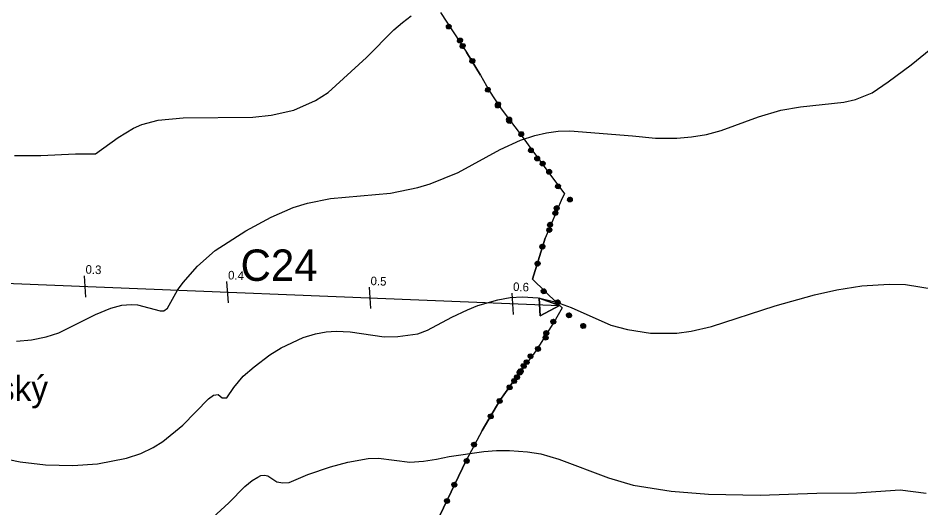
# Model space of a CAD drawing. Extents: x -645676 to -642474, y -1077513 to -1072613.
# Drawn here: x -643720 to -643086, y -1075781 to -1075438 of the extents above; entities that cross this region are included whole.
import ezdxf

# ---------------------------------------------------------------- set-up
doc = ezdxf.new("R2010")
doc.units = 0
for name, color, linetype in [('katastr_ln___zem____popis', 7, 'Continuous'), ('KULTURY_STAV', 7, 'Continuous'), ('OBVOD_PU', 7, 'Continuous'), ('PC_NAVRH', 7, 'Continuous'), ('PC_POPIS_NAVRH', 7, 'Continuous'), ('PC_STAN_NAVRH', 7, 'Continuous'), ('SPRAV_HR_STAV', 7, 'Continuous'), ('VRSTEVNICE', 7, 'Continuous'), ('Vrstevnice_z_kladn_', 7, 'Continuous')]:
    doc.layers.add(name, color=color, linetype=linetype)

# ---------------------------------------------------------------- blocks, each defined once
blk = doc.blocks.new('$944')
blk.add_line((0, 1.5), (0, -1.5))
blk = doc.blocks.new('$920')
for points in [[(0, 0), (-2.8, 1.25), (-2.8, -1.25), (0, 0)], [(-2.8, 1.25), (0, 0), (-2.8, -1.25), (-2.8, 1.25)]]:
    blk.add_lwpolyline(points)
blk = doc.blocks.new('2$0620')
for points in [[(-1.07, 0.32), (-0.88, 0.13), (-0.88, -0.14), (-1.07, -0.33), (-1.34, -0.33), (-1.53, -0.14), (-1.53, 0.13), (-1.34, 0.32), (-1.07, 0.32), (-1.08, 0.28), (-1.32, 0.28), (-1.4, 0.2), (-1, 0.2), (-0.92, 0.12), (-1.48, 0.12), (-1.48, 0.04), (-0.92, 0.04), (-0.92, -0.04), (-1.48, -0.04), (-1.48, -0.12), (-0.92, -0.12), (-1, -0.2), (-1.4, -0.2), (-1.32, -0.28), (-1.08, -0.28)], [(1.43, 0.32), (1.62, 0.13), (1.62, -0.14), (1.43, -0.33), (1.16, -0.33), (0.97, -0.14), (0.97, 0.13), (1.16, 0.32), (1.43, 0.32), (1.4, 0.28), (1.16, 0.28), (1.08, 0.2), (1.48, 0.2), (1.56, 0.12), (1, 0.12), (1, 0.04), (1.56, 0.04), (1.56, -0.04), (1, -0.04), (1, -0.12), (1.56, -0.12), (1.48, -0.2), (1.08, -0.2), (1.16, -0.28), (1.4, -0.28)]]:
    blk.add_lwpolyline(points)

msp = doc.modelspace()

# ---------------------------------------------------------------- linework, layer by layer
at = {"layer": 'KULTURY_STAV'}
msp.add_lwpolyline([(-643423.39, -1075434.15), (-643405.02, -1075461.99), (-643395.38, -1075478.12), (-643388.93, -1075489.42), (-643381.57, -1075500.71), (-643366.2, -1075521.12), (-643361.95, -1075527), (-643347.35, -1075546.48), (-643336.38, -1075561.21), (-643337.94, -1075564.41), (-643349.97, -1075592.46), (-643358.84, -1075621.15), (-643341.28, -1075638.17), (-643338.03, -1075641.17), (-643342.75, -1075649.35), (-643355.79, -1075670.31), (-643357.77, -1075672.97), (-643369.66, -1075689.01), (-643373.71, -1075694.94), (-643381.66, -1075706.17), (-643394.08, -1075727.06), (-643405.33, -1075748.28), (-643423.89, -1075786.78)], dxfattribs=at)
at = {"layer": 'OBVOD_PU'}
msp.add_lwpolyline([(-643423.39, -1075434.15), (-643405.02, -1075461.99), (-643395.38, -1075478.12), (-643388.93, -1075489.42), (-643381.57, -1075500.71), (-643366.2, -1075521.12), (-643361.95, -1075527), (-643347.35, -1075546.48), (-643336.38, -1075561.21), (-643337.94, -1075564.41), (-643349.97, -1075592.46), (-643358.84, -1075621.15), (-643341.28, -1075638.17), (-643338.03, -1075641.17), (-643342.75, -1075649.35), (-643355.79, -1075670.31), (-643357.77, -1075672.97), (-643369.66, -1075689.01), (-643373.71, -1075694.94), (-643381.66, -1075706.17), (-643394.08, -1075727.06), (-643405.33, -1075748.28), (-643423.89, -1075786.78)], dxfattribs=at)
at = {"layer": 'PC_NAVRH'}
msp.add_lwpolyline([(-643972.45, -1075614.27), (-643757.74, -1075622.71), (-643339.85, -1075639.62)], dxfattribs=at)
at = {"layer": 'SPRAV_HR_STAV'}
for p, q in [((-643423.39, -1075434.15), (-643405.02, -1075461.99)), ((-643395.38, -1075478.12), (-643405.02, -1075461.99)), ((-643395.38, -1075478.12), (-643388.93, -1075489.42)), ((-643388.93, -1075489.42), (-643381.57, -1075500.71)), ((-643381.57, -1075500.71), (-643366.2, -1075521.12)), ((-643366.2, -1075521.12), (-643361.95, -1075527)), ((-643361.95, -1075527), (-643347.35, -1075546.48)), ((-643347.35, -1075546.48), (-643336.38, -1075561.21)), ((-643336.38, -1075561.21), (-643337.94, -1075564.41)), ((-643337.94, -1075564.41), (-643349.97, -1075592.46)), ((-643358.84, -1075621.15), (-643349.97, -1075592.46)), ((-643358.84, -1075621.15), (-643341.28, -1075638.17)), ((-643338.03, -1075641.17), (-643342.75, -1075649.35)), ((-643341.28, -1075638.17), (-643338.03, -1075641.17)), ((-643342.75, -1075649.35), (-643355.79, -1075670.31)), ((-643357.77, -1075672.97), (-643369.66, -1075689.01)), ((-643355.79, -1075670.31), (-643357.77, -1075672.97)), ((-643373.71, -1075694.94), (-643369.66, -1075689.01)), ((-643381.66, -1075706.17), (-643373.71, -1075694.94)), ((-643394.08, -1075727.06), (-643381.66, -1075706.17)), ((-643394.08, -1075727.06), (-643405.33, -1075748.28)), ((-643423.89, -1075786.78), (-643405.33, -1075748.28))]:
    msp.add_line(p, q, dxfattribs=at)
at = {"layer": 'VRSTEVNICE'}
for points in [[(-643109.38, -1075482.82), (-643093.25, -1075470.96), (-643073.17, -1075454.44), (-643039.32, -1075433.11), (-643027.45, -1075426.67), (-643017.63, -1075424.53), (-643006.36, -1075424.31), (-642995.7, -1075425.24), (-642987.37, -1075427.88), (-642977.42, -1075431.56), (-642954.39, -1075446.75), (-642940.72, -1075453.02), (-642931.32, -1075455.44), (-642925.16, -1075456.02), (-642912.85, -1075454.9)], [(-643722.05, -1075534.32), (-643703.52, -1075534.46), (-643679.3, -1075533.18), (-643665.28, -1075533.3), (-643649.35, -1075521.86), (-643638.64, -1075515.2), (-643632.84, -1075512.74), (-643621.26, -1075509.7), (-643603.88, -1075508.11), (-643554.93, -1075507.53), (-643542.19, -1075506.22), (-643526.26, -1075502.6), (-643510.9, -1075495.94), (-643502.07, -1075490.29), (-643475.28, -1075465.82), (-643456.16, -1075446.27), (-643450.08, -1075441.15)], [(-643450.07, -1075441.15), (-643443.89, -1075436.64)], [(-643720.61, -1075664.51), (-643710.18, -1075663.64), (-643699.75, -1075661.62), (-643691.06, -1075658.72), (-643665.14, -1075645.83), (-643654.57, -1075641.49), (-643646.75, -1075639.31), (-643640.23, -1075638.83), (-643635.74, -1075639.02), (-643619.81, -1075643.37), (-643617.35, -1075643.37), (-643614.74, -1075641.49), (-643607.65, -1075628.74), (-643603.88, -1075623.53), (-643593.74, -1075611.94), (-643581.43, -1075601.08), (-643559.85, -1075587.32), (-643542.19, -1075577.62), (-643526.69, -1075570.96), (-643516.7, -1075567.92), (-643500.48, -1075564.44), (-643458.48, -1075560.82), (-643439.36, -1075556.91), (-643430.67, -1075554.3), (-643410.98, -1075546.34), (-643381.43, -1075530.12), (-643367.24, -1075523.6), (-643357.11, -1075520.4), (-643348.99, -1075518.53), (-643340.82, -1075517.47), (-643332.77, -1075517.23), (-643288.84, -1075520.71), (-643272.53, -1075522.3), (-643257.76, -1075522.3), (-643247.33, -1075521.43), (-643236.9, -1075519.69), (-643226.48, -1075516.79), (-643200.41, -1075507.24), (-643184.77, -1075502.75), (-643170.86, -1075500.29), (-643140.45, -1075497.1), (-643132.34, -1075495.22), (-643120.76, -1075490.44), (-643109.38, -1075482.83)], [(-643739.72, -1075744.74), (-643718, -1075749.09), (-643700.33, -1075751.12), (-643681.21, -1075751.7), (-643663.84, -1075750.54), (-643643.56, -1075746.48), (-643633.42, -1075743.3), (-643624.73, -1075738.95), (-643618.07, -1075734.75), (-643604.02, -1075723.46), (-643585.92, -1075705.06), (-643582.59, -1075702.46), (-643579.26, -1075702.02), (-643576.51, -1075704.19), (-643573.18, -1075704.34), (-643568.25, -1075697.1), (-643561.74, -1075689.13), (-643554.06, -1075682.47), (-643542.91, -1075674.07), (-643535.09, -1075669.15), (-643519.59, -1075661.91), (-643510.9, -1075659.3), (-643503.59, -1075657.9), (-643496.42, -1075657.42), (-643486.72, -1075658), (-643462.82, -1075661.47), (-643453.27, -1075661.33), (-643439.36, -1075659.3), (-643432.41, -1075656.84), (-643415.47, -1075647.71), (-643404.5, -1075642.5), (-643397.08, -1075639.6), (-643383.17, -1075635.55), (-643374.48, -1075633.96), (-643365.79, -1075633.38), (-643354.79, -1075634.1), (-643342.04, -1075637.29), (-643331.62, -1075641.05), (-643303.81, -1075653.36), (-643292.22, -1075656.4), (-643276, -1075659.01), (-643257.76, -1075659.01), (-643247.62, -1075657.56), (-643233.43, -1075654.23), (-643188.82, -1075639.89), (-643161.02, -1075632.07), (-643145.38, -1075628.6), (-643128, -1075625.7), (-643108.88, -1075624.54), (-643097.3, -1075624.83), (-643058.48, -1075631.06)], [(-643591.28, -1075795.87), (-643571.73, -1075777.91), (-643560.58, -1075766.47), (-643555.51, -1075762.27), (-643551.45, -1075759.8), (-643549.26, -1075758.74), (-643546.68, -1075758.5), (-643544.5, -1075758.94), (-643537.99, -1075763.14), (-643533.79, -1075763.86), (-643529.44, -1075763.57), (-643516.26, -1075758.07), (-643500.48, -1075752.56), (-643488.31, -1075749.38), (-643474.12, -1075746.77), (-643466.88, -1075746.48), (-643444.87, -1075749.23), (-643435.28, -1075748.54), (-643426.04, -1075747.35), (-643417.35, -1075745.32), (-643393.02, -1075741.85), (-643384.09, -1075741.06), (-643375.06, -1075741.12), (-643362.32, -1075741.99), (-643353.05, -1075743.59), (-643340.31, -1075747.21), (-643305.55, -1075760.39), (-643288.17, -1075765.45), (-643261.52, -1075769.65), (-643235.45, -1075771.68), (-643199.25, -1075772.55), (-643159.57, -1075771.1), (-643131.59, -1075770.77), (-643101.06, -1075768.76), (-643082.93, -1075771.06)]]:
    msp.add_lwpolyline(points, dxfattribs=at)
at = {"layer": 'Vrstevnice_z_kladn_'}
for p, q in [((-643450.08, -1075441.15), (-643450.07, -1075441.15)), ((-643109.38, -1075482.83), (-643109.38, -1075482.82))]:
    msp.add_line(p, q, dxfattribs=at)

# ---------------------------------------------------------------- block references
at = {"layer": 'PC_STAN_NAVRH', "xscale": 5.000000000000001, "yscale": 5, "rotation": 3.9289060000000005}
for name, p in [('$944', (-643672.69, -1075626.15)), ('$944', (-643572.77, -1075630.2)), ('$944', (-643472.85, -1075634.24)), ('$944', (-643372.93, -1075638.28)), ('$920', (-643339.85, -1075639.62))]:
    msp.add_blockref(name, p, dxfattribs=at)
at = {"layer": 'SPRAV_HR_STAV'}
for p, xscale, yscale, rotation in [((-643413.75, -1075448.76), 4.999999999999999, 4.999999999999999, -51.28584399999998), ((-643404.36, -1075463.1), 4.999999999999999, 5, 122.973887), ((-643386.7, -1075493.32), 5, 4.999999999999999, -55.051361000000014), ((-643379.37, -1075504.08), 5.000000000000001, 5, -51.60940800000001), ((-643371.04, -1075514.69), 5, 5.000000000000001, -47.66012000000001), ((-643355.95, -1075535.3), 5.000000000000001, 4.999999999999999, -48.802768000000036), ((-643351.45, -1075541), 5, 5, -47.79338200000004), ((-643336.9, -1075560.52), 5, 5, -47.971008), ((-643344.84, -1075580.49), 5, 4.999999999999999, -108.90614199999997), ((-643344.05, -1075576.94), 5, 5.000000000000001, -111.73043299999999), ((-643353.67, -1075604.43), 5, 4.999999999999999, 74.091067), ((-643346.27, -1075633.33), 5, 4.999999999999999, -38.591934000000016), ((-643346.78, -1075656.33), 5, 4.999999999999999, -115.79663699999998), ((-643328.42, -1075650.04), 5, 5, -37.17161499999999), ((-643351.99, -1075664.21), 5, 5, -117.73143300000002), ((-643363.84, -1075680.49), 5, 5, 56.639769), ((-643368.19, -1075687.03), 5, 5, -122.47400800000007), ((-643366.24, -1075684.35), 5, 5, -122.590035), ((-643371.55, -1075691.89), 5, 5.000000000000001, 55.659133), ((-643385.14, -1075712.02), 4.999999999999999, 5, 60.30110499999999), ((-643402.28, -1075742.52), 5, 5, -113.70584100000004), ((-643416.29, -1075771.02), 5, 5, 65.383902)]:
    msp.add_blockref('2$0620', p, dxfattribs=dict(at, xscale=xscale, yscale=yscale, rotation=rotation))

# ---------------------------------------------------------------- texts
at = {"layer": 'katastr_ln___zem____popis'}
msp.add_text('Mokřinský', height=17.5, dxfattribs=at).set_placement((-643803.85, -1075706.37))
at = {"layer": 'PC_POPIS_NAVRH'}
msp.add_text('C24', height=22, dxfattribs=at).set_placement((-643563.51, -1075622.29))
at = {"layer": 'PC_STAN_NAVRH'}
for s, p in [('0.3', (-643672.33, -1075617.16)), ('0.4', (-643572.41, -1075621.2)), ('0.5', (-643472.49, -1075625.24)), ('0.6', (-643372.58, -1075629.29))]:
    msp.add_text(s, height=6, rotation=357.698, dxfattribs=at).set_placement(p)

doc.saveas('drawing.dxf')
